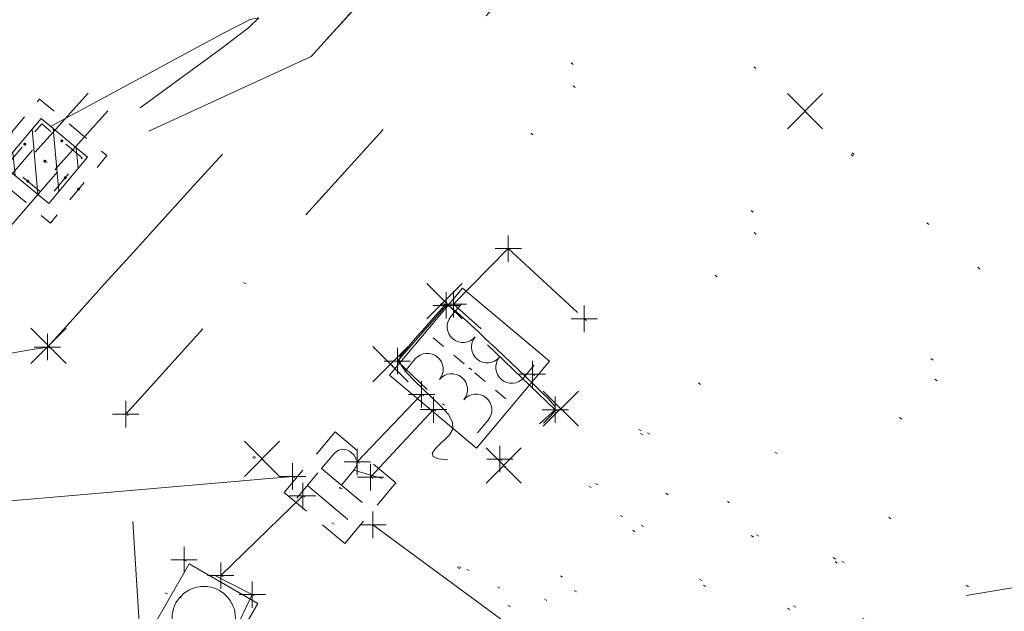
# Model space of a CAD drawing. Extents: x 413123 to 1465301, y 377724 to 504150.
# Tile 16 of 656: x 1462141 to 1462178, y 433732 to 433754. Entities that reach past the tile are written whole.
import ezdxf

# ---------------------------------------------------------------- set-up
doc = ezdxf.new("R2010")
doc.units = 0
doc.header["$MEASUREMENT"] = 0
for name, pattern in [('DGN Style 1', [8.732639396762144, 0.01453018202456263, -8.71810921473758]), ('DGN Style 2', [14.530182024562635, 8.71810921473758, -5.812072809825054]), ('DGN Style 3', [20.34225483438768, 14.53018202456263, -5.812072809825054]), ('DGN Style 4', [23.262821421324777, 11.62414561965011, -5.812072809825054, 0.01453018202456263, -5.812072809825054]), ('DGN Style 5', [10.171127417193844, 4.35905460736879, -5.812072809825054]), ('DGN Style 6', [27.636406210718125, 10.17112741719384, -5.812072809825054, 0.01453018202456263, -5.812072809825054, 0.01453018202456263, -5.812072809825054]), ('DGN Style 7', [29.06036404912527, 13.07716382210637, -5.812072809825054, 4.35905460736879, -5.812072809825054]), ('drainage01', [1.5999968, 0.8499983, -0.7499985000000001]), ('elecex', [0])]:
    doc.linetypes.add(name, pattern=pattern)
for name, color, linetype, lineweight in [('DR_X_Cells', 151, 'DGN Style 2', 0), ('DR_X_Cells (Construction)', 151, 'DGN Style 2', 0), ('DR_X_Storm_Sewer', 151, 'DGN Style 5', 0), ('DT_X_Contour_Minor', 136, 'DGN Style 3', 0), ('DT_X_Terrain_Ground_Line', 92, 'DGN Style 3', 13), ('GK_Drainage_Nodes (Construction)', 7, 'Continuous', 53), ('PV_X_Curb', 120, 'DGN Style 1', 0), ('PV_X_EOP', 7, 'DGN Style 3', 0), ('PV_X_Walk', 120, 'DGN Style 5', 0), ('RD_X_Concrete_Pad', 9, 'DGN Style 5', 0), ('SG_X_Poles', 7, 'Continuous', 0), ('SG_X_PullBox', 7, 'Continuous', 0), ('SG_X_PullBox (Construction)', 7, 'Continuous', 0), ('SV_X_Random_Point (Construction)', 7, 'Continuous', 0), ('UT_X_Electric', 1, 'elecex', 0), ('UT_X_Electric_Cells', 1, 'Continuous', 0), ('UT_X_Electric_Cells (Construction)', 1, 'Continuous', 0)]:
    doc.layers.add(name, color=color, linetype=linetype, lineweight=lineweight)
doc.layers.add('SV_Observation (Construction)', color=97, linetype='DGN Style 1', lineweight=0, transparency=0.9)
doc.layers.add('SV_X_Shot_Marker (Construction)', color=40, linetype='Continuous', lineweight=0, transparency=0.5)

# ---------------------------------------------------------------- blocks, each defined once
blk = doc.blocks.new('SPOLE')
at = {"layer": 'SG_X_Poles', "color": 7, "linetype": 'Continuous', "lineweight": 0}
blk.add_circle((0, -7.275957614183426e-12), 0.05999999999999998, dxfattribs=at)
blk.add_3dface([(-0.07500000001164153, -0.07499999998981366), (0.07500000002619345, -0.07500000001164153), (0.07500000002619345, 0.07499999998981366), (-0.07499999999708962, 0.07499999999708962)], dxfattribs=at)
blk = doc.blocks.new('SVPT_1578')
at = {"layer": 'SV_X_Shot_Marker (Construction)', "transparency": 33554495}
for p, q in [((0, 0.02500000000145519), (0, -0.02500000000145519)), ((-0.02499999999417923, 0), (0.02500000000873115, 0))]:
    blk.add_line(p, q, dxfattribs=at)
blk.add_point((0, 0), dxfattribs=at)
blk = doc.blocks.new('SVPT_1579')
at = {"layer": 'SV_X_Shot_Marker (Construction)', "transparency": 33554495}
for p, q in [((0, 0.02500000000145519), (0, -0.02499999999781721)), ((-0.02499999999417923, 0), (0.02500000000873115, 0))]:
    blk.add_line(p, q, dxfattribs=at)
blk.add_point((0, 0), dxfattribs=at)
blk = doc.blocks.new('SVPT_1588')
at = {"layer": 'SV_X_Shot_Marker (Construction)', "transparency": 33554495}
for p, q in [((0, 0.02499999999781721), (0, -0.02500000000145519)), ((-0.02500000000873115, 0), (0.02499999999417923, 0))]:
    blk.add_line(p, q, dxfattribs=at)
blk.add_point((0, 0), dxfattribs=at)
blk = doc.blocks.new('X_322')
at = {"layer": 'SV_X_Random_Point (Construction)', "color": 7, "linetype": 'Continuous', "lineweight": 0, "transparency": 33554559}
for p, q in [((-0.03333333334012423, -0.03337499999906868), (0.03333333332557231, 0.03337499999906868)), ((-0.03333333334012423, 0.03337499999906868), (0.03333333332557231, -0.03337499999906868))]:
    blk.add_line(p, q, dxfattribs=at)
blk = doc.blocks.new('SVPT_1589')
at = {"layer": 'SV_X_Shot_Marker (Construction)', "transparency": 33554495}
for p, q in [((1.455191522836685e-11, 0.02500000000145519), (1.455191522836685e-11, -0.02499999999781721)), ((-0.02499999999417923, 0), (0.02500000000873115, 0))]:
    blk.add_line(p, q, dxfattribs=at)
blk.add_point((1.455191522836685e-11, 0), dxfattribs=at)
blk = doc.blocks.new('X_323')
at = {"layer": 'SV_X_Random_Point (Construction)', "color": 7, "linetype": 'Continuous', "lineweight": 0, "transparency": 33554559}
for p, q in [((-0.03333333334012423, -0.03337499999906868), (0.03333333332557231, 0.03337499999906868)), ((-0.03333333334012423, 0.03337499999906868), (0.03333333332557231, -0.03337499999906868))]:
    blk.add_line(p, q, dxfattribs=at)
blk = doc.blocks.new('SIGPB')
at = {"layer": 'SG_X_PullBox', "color": 7, "linetype": 'Continuous', "lineweight": 0, "flags": 128}
for points in [[(-0.01999999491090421, 0.07499998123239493), (-0.07499998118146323, 0.07499998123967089), (-0.07499998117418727, 0.01999999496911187)], [(0.07499998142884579, 0.01999999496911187), (0.07499998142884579, 0.07499998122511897), (0.01999999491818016, 0.07499998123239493)], [(-0.06780112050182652, 0.04999998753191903), (-0.005606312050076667, 0.04999998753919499)], [(-0.03630698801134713, 0.04999998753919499), (-0.03630698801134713, -0.04999998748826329)], [(0.005599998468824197, -0.04999998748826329), (0.005599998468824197, 0.04999998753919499), (0.04339295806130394, 0.04999998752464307), (0.0473236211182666, 0.04920653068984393), (0.05284119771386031, 0.04763182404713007), (0.05519715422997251, 0.04605711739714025), (0.0575653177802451, 0.04448241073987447), (0.06071473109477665, 0.04053954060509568), (0.06307068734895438, 0.03660887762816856), (0.06464539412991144, 0.03031005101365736), (0.0646453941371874, 0.02086181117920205), (0.06386414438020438, 0.01771239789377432), (0.06228943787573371, 0.01298827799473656), (0.05914002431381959, 0.007470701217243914), (0.05599061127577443, 0.005114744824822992), (0.05362244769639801, 0.00354003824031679), (0.05204774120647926, 0.002746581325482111), (0.04969178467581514, 0.001965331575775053), (0.04259950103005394, 0.00117187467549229), (0.005599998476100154, 0.001171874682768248)], [(0.04259950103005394, 0.00117187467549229), (0.06464539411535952, -0.04999998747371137)], [(-0.07499998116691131, -0.01999999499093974), (-0.07499998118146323, -0.07499998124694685), (-0.01999999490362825, -0.0749999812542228)], [(0.01999999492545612, -0.0749999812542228), (0.07499998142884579, -0.07499998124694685), (0.07499998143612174, -0.01999999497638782)]]:
    blk.add_lwpolyline(points, dxfattribs=at)
at = {"layer": 'SG_X_PullBox (Construction)', "color": 7, "linetype": 'Continuous', "lineweight": 30}
blk.add_point((0, -7.275957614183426e-12), dxfattribs=at)
blk = doc.blocks.new('SVPT_1590')
at = {"layer": 'SV_X_Shot_Marker (Construction)', "transparency": 33554495}
for p, q in [((0, 0.02499999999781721), (0, -0.02500000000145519)), ((-0.02500000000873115, 0), (0.02499999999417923, 0))]:
    blk.add_line(p, q, dxfattribs=at)
blk.add_point((0, 0), dxfattribs=at)
blk = doc.blocks.new('SVPT_1591')
at = {"layer": 'SV_X_Shot_Marker (Construction)', "transparency": 33554495}
for p, q in [((0, 0.02499999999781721), (0, -0.02500000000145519)), ((-0.02500000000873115, 0), (0.02499999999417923, 0))]:
    blk.add_line(p, q, dxfattribs=at)
blk.add_point((0, 0), dxfattribs=at)
blk = doc.blocks.new('SVPT_1592')
at = {"layer": 'SV_X_Shot_Marker (Construction)', "transparency": 33554495}
for p, q in [((0, 0.02500000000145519), (0, -0.02499999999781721)), ((-0.02499999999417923, 3.637978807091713e-12), (0.02500000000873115, 3.637978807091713e-12))]:
    blk.add_line(p, q, dxfattribs=at)
blk.add_point((0, 3.637978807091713e-12), dxfattribs=at)
blk = doc.blocks.new('SVPT_1593')
at = {"layer": 'SV_X_Shot_Marker (Construction)', "transparency": 33554495}
for p, q in [((0, 0.02500000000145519), (0, -0.02500000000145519)), ((-0.02500000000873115, 0), (0.02499999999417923, 0))]:
    blk.add_line(p, q, dxfattribs=at)
blk.add_point((0, 0), dxfattribs=at)
blk = doc.blocks.new('SVPT_1594')
at = {"layer": 'SV_X_Shot_Marker (Construction)', "transparency": 33554495}
for p, q in [((1.455191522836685e-11, 0.02499999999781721), (1.455191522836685e-11, -0.02500000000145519)), ((-0.02499999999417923, 0), (0.02500000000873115, 0))]:
    blk.add_line(p, q, dxfattribs=at)
blk.add_point((1.455191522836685e-11, 0), dxfattribs=at)
blk = doc.blocks.new('SVPT_1595')
at = {"layer": 'SV_X_Shot_Marker (Construction)', "transparency": 33554495}
for p, q in [((1.455191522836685e-11, 0.02499999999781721), (1.455191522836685e-11, -0.02500000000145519)), ((-0.02499999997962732, 0), (0.02500000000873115, 0))]:
    blk.add_line(p, q, dxfattribs=at)
blk.add_point((1.455191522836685e-11, 0), dxfattribs=at)
blk = doc.blocks.new('SVPT_1596')
at = {"layer": 'SV_X_Shot_Marker (Construction)', "transparency": 33554495}
for p, q in [((0, 0.02500000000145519), (0, -0.02499999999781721)), ((-0.02499999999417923, 0), (0.02500000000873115, 0))]:
    blk.add_line(p, q, dxfattribs=at)
blk.add_point((0, 0), dxfattribs=at)
blk = doc.blocks.new('SVPT_1597')
at = {"layer": 'SV_X_Shot_Marker (Construction)', "transparency": 33554495}
for p, q in [((0, 0.02500000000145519), (0, -0.02499999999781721)), ((-0.02500000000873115, 0), (0.02499999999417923, 0))]:
    blk.add_line(p, q, dxfattribs=at)
blk.add_point((0, 0), dxfattribs=at)
blk = doc.blocks.new('CB22B-X_5')
at = {"layer": 'DR_X_Cells', "color": 151, "linetype": 'Continuous', "lineweight": 0}
for p, q in [((-1.145831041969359, -0.6130853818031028), (0.6130853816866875, 1.145831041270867)), ((-1.145831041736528, 0.5182854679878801), (-0.5182854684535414, 1.145831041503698)), ((-0.5472058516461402, -1.145831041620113), (1.145831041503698, 0.5472058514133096)), ((0.584164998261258, -1.145831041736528), (1.145831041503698, -0.5841649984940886))]:
    blk.add_line(p, q, dxfattribs=at)
at = {"layer": 'DR_X_Cells', "color": 151, "linetype": 'drainage01', "lineweight": 0}
blk.add_3dface([(-1.666663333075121, 1.666663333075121), (1.666663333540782, 1.666663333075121), (1.666663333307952, -1.666663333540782), (-1.666663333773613, -1.666663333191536)], dxfattribs=at)
at = {"layer": 'DR_X_Cells', "color": 151, "linetype": 'Continuous', "lineweight": 0}
blk.add_3dface([(-1.145831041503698, 1.145831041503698), (1.145831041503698, 1.145831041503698), (1.145831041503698, -1.145831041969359), (-1.145831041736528, -1.145831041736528)], dxfattribs=at)
at = {"layer": 'DR_X_Cells (Construction)', "color": 20, "linetype": 'drainage01', "lineweight": 0}
blk.add_3dface([(-0.9999979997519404, 0.9999979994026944), (0.9999980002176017, 0.999997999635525), (0.999997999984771, -0.9999980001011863), (-0.9999980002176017, -0.999997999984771)], dxfattribs=at)
at = {"layer": 'GK_Drainage_Nodes (Construction)', "color": 21, "linetype": 'DGN Style 2', "lineweight": 53}
blk.add_point((0, 1.666663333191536), dxfattribs=at)
at = {"layer": 'GK_Drainage_Nodes (Construction)', "color": 61, "linetype": 'DGN Style 6', "lineweight": 53}
for p in [(0, 0.999997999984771), (-0.9999980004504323, 0), (0.9999980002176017, -2.328306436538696e-10), (0, -0.9999980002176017)]:
    blk.add_point(p, dxfattribs=at)
at = {"layer": 'GK_Drainage_Nodes (Construction)', "color": 151, "linetype": 'DGN Style 7', "lineweight": 53}
blk.add_point((0, -2.328306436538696e-10), dxfattribs=at)
at = {"layer": 'GK_Drainage_Nodes (Construction)', "color": 21, "linetype": 'DGN Style 5', "lineweight": 53}
blk.add_point((0, -2.328306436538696e-10), dxfattribs=at)
at = {"layer": 'GK_Drainage_Nodes (Construction)', "color": 40, "linetype": 'DGN Style 4', "lineweight": 53}
blk.add_point((0, -2.328306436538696e-10), dxfattribs=at)
at = {"layer": 'GK_Drainage_Nodes (Construction)', "color": 223, "linetype": 'DGN Style 1', "lineweight": 53}
blk.add_point((0, -1.666663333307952), dxfattribs=at)
blk = doc.blocks.new('ETRANS')
at = {"layer": 'UT_X_Electric_Cells', "color": 1, "linetype": 'Continuous', "lineweight": 0}
for p, q in [((-0.08356601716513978, 0.08999999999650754), (-0.05249999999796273, 0.08999999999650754)), ((0, 0.08999999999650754), (-7.275957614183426e-12, 0.06428571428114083)), ((0.08356601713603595, 0.08999999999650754), (0.05249999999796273, 0.08999999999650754)), ((7.275957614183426e-12, 0.03857142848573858), (-1.455191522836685e-11, 0.01285714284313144)), ((-7.275957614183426e-12, -0.01285714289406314), (-7.275957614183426e-12, -0.03857142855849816)), ((-7.275957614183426e-12, -0.0642857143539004), (7.275957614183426e-12, -0.09000000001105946)), ((-0.08356601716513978, -0.09000000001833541), (-0.05250000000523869, -0.08999999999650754)), ((0.08356601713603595, -0.0900000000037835), (0.05249999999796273, -0.0900000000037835))]:
    blk.add_line(p, q, dxfattribs=at)
at = {"layer": 'UT_X_Electric_Cells', "color": 1, "linetype": 'Continuous', "lineweight": 0, "extrusion": (0, 0, -1)}
for centre, radius in [((0.05250000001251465, 0.05999999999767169), 0.03000000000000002), ((0.05249999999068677, -7.275957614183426e-12), 0.02999999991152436), ((0.05249999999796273, -0.05999999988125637), 0.02999999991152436)]:
    blk.add_arc(centre, radius, 90, 270, dxfattribs=at)
at = {"layer": 'UT_X_Electric_Cells', "color": 1, "linetype": 'Continuous', "lineweight": 0}
for centre, radius, start, end in [((0.05249999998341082, 0.06000000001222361), 0.03000000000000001, 90, 270), ((0.05249999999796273, -7.275957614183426e-12), 0.02999999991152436, 89.99999999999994, 269.9999999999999), ((0.05249999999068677, -0.05999999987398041), 0.02999999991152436, 89.99999999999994, 269.9999999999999)]:
    blk.add_arc(centre, radius, start, end, dxfattribs=at)
blk.add_3dface([(-0.1075000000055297, -0.1075000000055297), (0.1074999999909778, -0.1074999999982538), (0.1074999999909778, 0.1075000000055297), (-0.1075000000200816, 0.1075000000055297)], dxfattribs=at)
at = {"layer": 'UT_X_Electric_Cells (Construction)', "color": 1, "linetype": 'Continuous', "lineweight": 13}
blk.add_point((-7.275957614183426e-12, 0), dxfattribs=at)
blk = doc.blocks.new('SVPT_1600')
at = {"layer": 'SV_X_Shot_Marker (Construction)', "transparency": 33554495}
for p, q in [((0, 0.02500000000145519), (0, -0.02500000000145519)), ((-0.02499999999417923, 0), (0.02500000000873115, 0))]:
    blk.add_line(p, q, dxfattribs=at)
blk.add_point((0, 0), dxfattribs=at)
blk = doc.blocks.new('SVPT_1601')
at = {"layer": 'SV_X_Shot_Marker (Construction)', "transparency": 33554495}
for p, q in [((1.455191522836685e-11, 0.02499999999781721), (1.455191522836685e-11, -0.02500000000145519)), ((-0.02499999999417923, 0), (0.02500000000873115, 0))]:
    blk.add_line(p, q, dxfattribs=at)
blk.add_point((1.455191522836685e-11, 0), dxfattribs=at)
blk = doc.blocks.new('SVPT_1602')
at = {"layer": 'SV_X_Shot_Marker (Construction)', "transparency": 33554495}
for p, q in [((0, 0.02499999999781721), (0, -0.02500000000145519)), ((-0.02500000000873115, 0), (0.02499999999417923, 0))]:
    blk.add_line(p, q, dxfattribs=at)
blk.add_point((0, 0), dxfattribs=at)
blk = doc.blocks.new('SVPT_1603')
at = {"layer": 'SV_X_Shot_Marker (Construction)', "transparency": 33554495}
for p, q in [((0, 0.02499999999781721), (0, -0.02500000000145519)), ((-0.02499999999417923, -3.637978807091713e-12), (0.02500000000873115, -3.637978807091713e-12))]:
    blk.add_line(p, q, dxfattribs=at)
blk.add_point((0, -3.637978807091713e-12), dxfattribs=at)
blk = doc.blocks.new('X_324')
at = {"layer": 'SV_X_Random_Point (Construction)', "color": 7, "linetype": 'Continuous', "lineweight": 0, "transparency": 33554559}
for p, q in [((-0.03333333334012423, -0.03337499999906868), (0.03333333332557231, 0.03337499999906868)), ((-0.03333333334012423, 0.03337499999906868), (0.03333333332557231, -0.03337499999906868))]:
    blk.add_line(p, q, dxfattribs=at)
blk = doc.blocks.new('X_325')
at = {"layer": 'SV_X_Random_Point (Construction)', "color": 7, "linetype": 'Continuous', "lineweight": 0, "transparency": 33554559}
for p, q in [((-0.03333333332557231, -0.03337500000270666), (0.03333333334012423, 0.03337499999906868)), ((-0.03333333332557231, 0.03337499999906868), (0.03333333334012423, -0.03337500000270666))]:
    blk.add_line(p, q, dxfattribs=at)
blk = doc.blocks.new('X_326')
at = {"layer": 'SV_X_Random_Point (Construction)', "color": 7, "linetype": 'Continuous', "lineweight": 0, "transparency": 33554559}
for p, q in [((-0.03333333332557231, -0.03337500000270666), (0.03333333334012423, 0.03337499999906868)), ((-0.03333333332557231, 0.03337499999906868), (0.03333333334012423, -0.03337500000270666))]:
    blk.add_line(p, q, dxfattribs=at)
blk = doc.blocks.new('X_327')
at = {"layer": 'SV_X_Random_Point (Construction)', "color": 7, "linetype": 'Continuous', "lineweight": 0, "transparency": 33554559}
for p, q in [((-0.03333333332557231, -0.03337499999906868), (0.03333333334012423, 0.03337499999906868)), ((-0.03333333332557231, 0.03337499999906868), (0.03333333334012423, -0.03337499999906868))]:
    blk.add_line(p, q, dxfattribs=at)
blk = doc.blocks.new('SVPT_1604')
at = {"layer": 'SV_X_Shot_Marker (Construction)', "transparency": 33554495}
for p, q in [((0, 0.02500000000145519), (0, -0.02499999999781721)), ((-0.02499999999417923, 0), (0.02500000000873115, 0))]:
    blk.add_line(p, q, dxfattribs=at)
blk.add_point((0, 0), dxfattribs=at)
blk = doc.blocks.new('SVPT_1605')
at = {"layer": 'SV_X_Shot_Marker (Construction)', "transparency": 33554495}
for p, q in [((0, 0.02499999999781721), (0, -0.02500000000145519)), ((-0.02499999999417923, 0), (0.02499999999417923, 0))]:
    blk.add_line(p, q, dxfattribs=at)
blk.add_point((0, 0), dxfattribs=at)
blk = doc.blocks.new('SVPT_1606')
at = {"layer": 'SV_X_Shot_Marker (Construction)', "transparency": 33554495}
for p, q in [((0, 0.02500000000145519), (0, -0.02499999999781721)), ((-0.02499999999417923, 0), (0.02500000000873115, 0))]:
    blk.add_line(p, q, dxfattribs=at)
blk.add_point((0, 0), dxfattribs=at)
blk = doc.blocks.new('SVPT_1607')
at = {"layer": 'SV_X_Shot_Marker (Construction)', "transparency": 33554495}
for p, q in [((0, 0.02500000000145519), (0, -0.02499999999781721)), ((-0.02500000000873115, 0), (0.02499999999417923, 0))]:
    blk.add_line(p, q, dxfattribs=at)
blk.add_point((0, 0), dxfattribs=at)
blk = doc.blocks.new('X_329')
at = {"layer": 'SV_X_Random_Point (Construction)', "color": 7, "linetype": 'Continuous', "lineweight": 0, "transparency": 33554559}
for p, q in [((-0.03333333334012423, -0.03337499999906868), (0.03333333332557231, 0.03337499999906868)), ((-0.03333333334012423, 0.03337499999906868), (0.03333333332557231, -0.03337499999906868))]:
    blk.add_line(p, q, dxfattribs=at)
blk = doc.blocks.new('*U5554', base_point=(1463158.719041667, 433438.2508333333, 579.5851666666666))
at = {"layer": 'DT_X_Contour_Minor', "flags": 128}
for points, elevation in [([(1462141.786445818, 433749.9328895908), (1462148.287091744, 433753.4400359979), (1462149.323864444, 433753.9646435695), (1462149.648191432, 433754.0354035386), (1462149.260072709, 433753.6523159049), (1462148.159508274, 433752.8153806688), (1462144.274742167, 433749.9784232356), (1462143.192635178, 433749.1359909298), (1462142.859888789, 433748.7364120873), (1462143.276503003, 433748.7796867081), (1462144.442477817, 433749.2658147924), (1462151.632201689, 433752.5677372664), (1462153.31258172, 433754.4184108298), (1462153.752483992, 433754.8390899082), (1462154.352027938, 433755.3079813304), (1462155.111213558, 433755.8250850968), (1462156.030040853, 433756.3904012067), (1462158.693102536, 433757.9621939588), (1462159.708415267, 433758.5890530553), (1462160.757057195, 433759.2907857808), (1462161.839028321, 433760.0673921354), (1462162.954328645, 433760.9188721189), (1462168.23683162, 433765.06715051), (1462175.306335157, 433768.7099476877), (1462176.808814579, 433769.4969971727), (1462178.286465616, 433770.2969468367), (1462179.739288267, 433771.1097966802), (1462181.167282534, 433771.9355467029), (1462187.773322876, 433775.8191472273)], 571.9999999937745), ([(1462156.807097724, 433737.2971534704), (1462156.451328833, 433737.3343952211), (1462156.254275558, 433737.4171940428), (1462156.215937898, 433737.5455499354), (1462156.336315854, 433737.719462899), (1462156.868944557, 433738.2439735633), (1462156.997597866, 433738.4602766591), (1462156.984086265, 433738.7158029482), (1462156.828409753, 433739.0105524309), (1462156.530568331, 433739.3445251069), (1462155.546771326, 433740.287416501), (1462155.236293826, 433740.611140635), (1462155.042709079, 433740.8751444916), (1462154.966017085, 433741.0794280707), (1462155.006217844, 433741.2239913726), (1462155.269276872, 433741.5298664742), (1462155.379130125, 433741.6571412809), (1462155.511395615, 433741.8095593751), (1462155.66607334, 433741.9871207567), (1462155.843163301, 433742.1898254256), (1462156.345286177, 433742.7638955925), (1462156.512219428, 433742.9515516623), (1462156.636427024, 433743.0839672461), (1462156.717908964, 433743.1611423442), (1462156.756665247, 433743.1830769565), (1462156.803047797, 433743.1679152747), (1462156.836633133, 433743.1465811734), (1462156.902602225, 433743.0939501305), (1462157.000955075, 433743.010022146), (1462157.131691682, 433742.89479722), (1462157.523500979, 433742.5458014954), (1462157.703819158, 433742.38205844), (1462157.950916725, 433742.1525760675), (1462158.264793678, 433741.8573543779), (1462158.645450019, 433741.4963933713), (1462159.749572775, 433740.4461782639), (1462160.118930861, 433740.0930979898), (1462160.398913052, 433739.8215184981), (1462160.589519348, 433739.6314397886), (1462160.69074975, 433739.5228618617), (1462160.841529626, 433739.3419884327), (1462160.875091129, 433739.2667457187), (1462160.862690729, 433739.1766726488), (1462160.804328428, 433739.0717692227), (1462160.700004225, 433738.9520354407), (1462160.360523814, 433738.6129715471), (1462160.225352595, 433738.4805471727), (1462160.074449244, 433738.3375719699), (1462159.907813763, 433738.1840459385), (1462159.72544615, 433738.0199690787), (1462159.218156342, 433737.5683630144), (1462158.997311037, 433737.4219876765), (1462158.715242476, 433737.3215662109), (1462158.37195066, 433737.2670986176), (1462157.967435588, 433737.2585848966), (1462156.807097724, 433737.2971534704)], 572.9999999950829)]:
    blk.add_lwpolyline(points, dxfattribs=dict(at, elevation=elevation))

msp = doc.modelspace()

# ---------------------------------------------------------------- linework, layer by layer
at = {"layer": 'DR_X_Storm_Sewer'}
for p, q in [((1462190.7613084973, 433804.1468966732, 571.4795537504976), (1462141.1797114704, 433748.9439143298, 571.4795537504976)), ((1462191.5052796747, 433803.478684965, 571.4795537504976), (1462141.9236826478, 433748.2757026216, 571.4795537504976))]:
    msp.add_line(p, q, dxfattribs=at)
at = {"layer": 'DR_X_Storm_Sewer', "ltscale": 1.25}
for p, q in [((1462141.078949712, 433749.0186298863, 571.7720520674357), (1462110.593125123, 433713.7658463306, 571.7720520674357)), ((1462142.024444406, 433748.2009870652, 571.7720520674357), (1462111.538619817, 433712.9482035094, 571.7720520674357))]:
    msp.add_line(p, q, dxfattribs=at)
at = {"layer": 'PV_X_Curb'}
msp.add_open_spline([(1462555.154975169, 433789.220112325, 571.8505695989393), (1462546.603905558, 433787.8472808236, 571.8323648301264), (1462538.052835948, 433786.4744493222, 571.8141600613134), (1462529.501766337, 433785.1016178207, 571.7959552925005), (1462523.775944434, 433784.1399564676, 571.7970313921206), (1462518.050122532, 433783.1782951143, 571.7981074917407), (1462512.324300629, 433782.2166337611, 571.7991835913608), (1462503.309773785, 433780.7303964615, 571.7956855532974), (1462494.295246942, 433779.2441591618, 571.7921875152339), (1462485.280720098, 433777.7579218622, 571.7886894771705), (1462481.054639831, 433777.0727111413, 571.7544589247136), (1462476.828559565, 433776.3875004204, 571.7202283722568), (1462472.602479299, 433775.7022896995, 571.6859978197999), (1462471.34189308, 433775.4994398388, 571.5940335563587), (1462470.081306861, 433775.2965899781, 571.5020692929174), (1462468.820720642, 433775.0937401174, 571.4101050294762), (1462458.9173826, 433773.4344814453, 571.3854360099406), (1462449.014044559, 433771.7752227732, 571.360766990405), (1462439.110706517, 433770.1159641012, 571.3360979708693), (1462432.288086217, 433769.0344030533, 571.4554326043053), (1462425.465465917, 433767.9528420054, 571.5747672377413), (1462418.642845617, 433766.8712809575, 571.6941018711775), (1462418.180107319, 433766.8243982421, 571.5932286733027), (1462417.71736902, 433766.7775155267, 571.4923554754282), (1462417.254630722, 433766.7306328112, 571.3914822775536), (1462406.024988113, 433764.8557332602, 571.396418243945), (1462394.795345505, 433762.9808337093, 571.4013542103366), (1462383.565702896, 433761.1059341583, 571.4062901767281), (1462382.975862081, 433761.009510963, 571.5245040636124), (1462382.386021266, 433760.9130877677, 571.6427179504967), (1462381.79618045, 433760.8166645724, 571.7609318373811), (1462373.453400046, 433759.4425026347, 571.786861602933), (1462365.110619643, 433758.068340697, 571.8127913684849), (1462356.767839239, 433756.6941787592, 571.8387211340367), (1462346.389584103, 433754.9509283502, 571.8672485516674), (1462336.011328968, 433753.2076779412, 571.8957759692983), (1462325.633073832, 433751.4644275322, 571.9243033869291), (1462317.744910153, 433750.1428557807, 571.9460938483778), (1462309.856746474, 433748.8212840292, 571.9678843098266), (1462301.968582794, 433747.4997122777, 571.9896747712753), (1462296.8792732, 433746.6663256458, 571.9959884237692), (1462291.789963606, 433745.832939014, 572.002302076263), (1462286.700654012, 433744.9995523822, 572.008615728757), (1462286.298343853, 433744.9172395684, 571.9434218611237), (1462285.896033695, 433744.8349267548, 571.8782279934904), (1462285.493723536, 433744.7526139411, 571.813034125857), (1462276.245585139, 433743.2101709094, 571.8285214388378), (1462266.997446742, 433741.6677278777, 571.8440087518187), (1462257.749308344, 433740.125284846, 571.8594960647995), (1462251.188535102, 433739.080303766, 571.8532254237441), (1462244.627761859, 433738.0353226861, 571.8469547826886), (1462238.066988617, 433736.9903416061, 571.8406841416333), (1462237.318328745, 433736.8565789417, 571.8854198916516), (1462236.569668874, 433736.7228162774, 571.9301556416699), (1462235.821009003, 433736.589053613, 571.9748913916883), (1462228.009195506, 433735.3146650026, 572.0458258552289), (1462220.197382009, 433734.0402763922, 572.1167603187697), (1462212.385568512, 433732.7658877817, 572.1876947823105), (1462202.153991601, 433731.0942201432, 572.2116318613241), (1462191.92241469, 433729.4225525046, 572.2355689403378), (1462181.690837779, 433727.7508848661, 572.2595060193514), (1462172.375398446, 433726.1903521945, 572.2686012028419), (1462163.059959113, 433724.6298195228, 572.2776963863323), (1462153.74451978, 433723.0692868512, 572.2867915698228), (1462153.326197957, 433723.0162464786, 572.2395123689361), (1462152.907876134, 433722.9632061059, 572.1922331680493), (1462152.489554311, 433722.9101657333, 572.1449539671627), (1462149.306978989, 433722.5066367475, 571.7852557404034), (1462142.391875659, 433721.508939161, 572.2146262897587), (1462133.27212451, 433729.431130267, 572.0432269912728), (1462131.041016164, 433736.1209926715, 572.0724208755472), (1462130.626561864, 433739.5010794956, 572.0638199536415)], degree=3, knots=[0, 0, 0, 0, 0.04347826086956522, 0.04347826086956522, 0.04347826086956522, 0.08695652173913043, 0.08695652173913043, 0.08695652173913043, 0.1304347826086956, 0.1304347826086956, 0.1304347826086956, 0.1739130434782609, 0.1739130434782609, 0.1739130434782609, 0.217391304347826, 0.217391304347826, 0.217391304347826, 0.2608695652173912, 0.2608695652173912, 0.2608695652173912, 0.3043478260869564, 0.3043478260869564, 0.3043478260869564, 0.3478260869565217, 0.3478260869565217, 0.3478260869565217, 0.3913043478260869, 0.3913043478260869, 0.3913043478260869, 0.434782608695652, 0.434782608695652, 0.434782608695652, 0.4782608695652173, 0.4782608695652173, 0.4782608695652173, 0.5217391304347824, 0.5217391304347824, 0.5217391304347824, 0.5652173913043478, 0.5652173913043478, 0.5652173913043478, 0.6086956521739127, 0.6086956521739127, 0.6086956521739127, 0.6521739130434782, 0.6521739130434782, 0.6521739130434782, 0.6956521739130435, 0.6956521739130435, 0.6956521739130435, 0.7391304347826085, 0.7391304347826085, 0.7391304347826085, 0.7826086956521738, 0.7826086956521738, 0.7826086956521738, 0.8260869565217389, 0.8260869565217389, 0.8260869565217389, 0.8695652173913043, 0.8695652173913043, 0.8695652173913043, 0.9130434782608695, 0.9130434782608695, 0.9130434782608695, 0.9565217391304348, 0.9565217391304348, 0.9565217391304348, 0.9687174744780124, 0.9868264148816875, 1, 1, 1, 1], dxfattribs=at)
at = {"layer": 'PV_X_EOP'}
msp.add_open_spline([(1462555.30771907, 433788.7605064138, 571.4457296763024), (1462546.717079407, 433787.3374630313, 571.4277669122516), (1462538.126439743, 433785.9144196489, 571.4098041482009), (1462529.535800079, 433784.4913762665, 571.3918413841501), (1462523.839408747, 433783.5482194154, 571.3895356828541), (1462518.143017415, 433782.6050625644, 571.3872299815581), (1462512.446626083, 433781.6619057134, 571.3849242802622), (1462503.44270911, 433780.1865547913, 571.3850084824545), (1462494.438792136, 433778.7112038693, 571.3850926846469), (1462485.434875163, 433777.2358529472, 571.3851768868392), (1462481.210149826, 433776.5403574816, 571.3875495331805), (1462476.985424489, 433775.844862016, 571.3899221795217), (1462472.760699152, 433775.1493665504, 571.392294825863), (1462471.518813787, 433774.8866795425, 571.3751632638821), (1462470.276928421, 433774.6239925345, 571.3580317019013), (1462469.035043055, 433774.3613055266, 571.3409001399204), (1462459.140543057, 433772.751217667, 571.3225397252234), (1462449.246043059, 433771.1411298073, 571.3041793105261), (1462439.35154306, 433769.5310419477, 571.2858188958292), (1462432.518419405, 433768.4580832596, 571.2682938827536), (1462425.685295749, 433767.3851245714, 571.250768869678), (1462418.852172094, 433766.3121658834, 571.2332438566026), (1462418.320041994, 433766.2718713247, 571.2225434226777), (1462417.787911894, 433766.2315767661, 571.211842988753), (1462417.255781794, 433766.1912822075, 571.2011425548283), (1462406.043909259, 433764.3137017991, 571.2578659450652), (1462394.832036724, 433762.4361213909, 571.314589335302), (1462383.62016419, 433760.5585409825, 571.371312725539), (1462383.03743268, 433760.468435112, 571.3712692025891), (1462382.45470117, 433760.3783292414, 571.3712256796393), (1462381.87196966, 433760.2882233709, 571.3711821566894), (1462373.528926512, 433758.9094480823, 571.4035603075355), (1462365.185883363, 433757.5306727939, 571.4359384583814), (1462356.842840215, 433756.1518975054, 571.4683166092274), (1462346.432232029, 433754.4058574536, 571.4901968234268), (1462336.021623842, 433752.6598174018, 571.5120770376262), (1462325.611015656, 433750.9137773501, 571.5339572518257), (1462317.749576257, 433749.6156125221, 571.5620352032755), (1462309.888136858, 433748.3174476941, 571.5901131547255), (1462302.026697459, 433747.0192828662, 571.6181911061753), (1462296.529730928, 433746.0997159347, 571.6245338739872), (1462291.032764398, 433745.1801490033, 571.6308766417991), (1462285.535797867, 433744.2605820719, 571.637219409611), (1462276.321616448, 433742.7196648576, 571.655611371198), (1462267.10743503, 433741.1787476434, 571.674003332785), (1462257.893253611, 433739.6378304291, 571.692395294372), (1462251.289386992, 433738.5808569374, 571.70299343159), (1462244.685520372, 433737.5238834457, 571.7135915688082), (1462238.081653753, 433736.466909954, 571.7241897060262), (1462229.552571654, 433735.0528462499, 571.746731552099), (1462221.023489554, 433733.6387825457, 571.769273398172), (1462212.494407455, 433732.2247188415, 571.791815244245), (1462202.260426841, 433730.5505667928, 571.8049925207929), (1462192.026446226, 433728.8764147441, 571.818169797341), (1462181.792465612, 433727.2022626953, 571.831347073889), (1462172.422254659, 433725.6866887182, 571.8857770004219), (1462163.052043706, 433724.171114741, 571.9402069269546), (1462153.681832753, 433722.6555407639, 571.9946368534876), (1462153.277806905, 433722.5660691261, 572.0089361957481), (1462152.873781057, 433722.4765974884, 572.0232355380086), (1462152.469755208, 433722.3871258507, 572.0375348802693), (1462149.303913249, 433721.6365622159, 572.0239271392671), (1462142.184359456, 433721.3576889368, 572.0003259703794), (1462132.832895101, 433729.0721270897, 572.1184895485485), (1462130.509780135, 433736.060644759, 572.0863550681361), (1462130.085235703, 433739.6487919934, 572.0664436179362), (1462133.9384084, 433740.2881869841, 572.0912815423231), (1462137.791581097, 433740.9275819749, 572.11611946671), (1462141.644753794, 433741.5669769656, 572.1409573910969), (1462147.427891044, 433747.9368631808, 572.0593373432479), (1462153.211028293, 433754.306749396, 571.9777172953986), (1462158.994165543, 433760.6766356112, 571.8960972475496), (1462165.940511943, 433768.2417150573, 571.8587171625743), (1462172.886858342, 433775.8067945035, 571.821337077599), (1462179.833204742, 433783.3718739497, 571.7839569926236)], degree=3, knots=[0, 0, 0, 0, 0.04166666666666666, 0.04166666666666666, 0.04166666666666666, 0.08333333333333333, 0.08333333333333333, 0.08333333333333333, 0.1249999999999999, 0.1249999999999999, 0.1249999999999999, 0.1666666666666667, 0.1666666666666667, 0.1666666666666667, 0.2083333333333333, 0.2083333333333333, 0.2083333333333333, 0.2499999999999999, 0.2499999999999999, 0.2499999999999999, 0.2916666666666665, 0.2916666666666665, 0.2916666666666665, 0.3333333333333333, 0.3333333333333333, 0.3333333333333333, 0.375, 0.375, 0.375, 0.4166666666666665, 0.4166666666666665, 0.4166666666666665, 0.4583333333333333, 0.4583333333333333, 0.4583333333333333, 0.4999999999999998, 0.4999999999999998, 0.4999999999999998, 0.5416666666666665, 0.5416666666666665, 0.5416666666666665, 0.583333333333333, 0.583333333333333, 0.583333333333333, 0.6249999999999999, 0.6249999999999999, 0.6249999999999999, 0.6666666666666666, 0.6666666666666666, 0.6666666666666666, 0.7083333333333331, 0.7083333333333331, 0.7083333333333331, 0.75, 0.75, 0.75, 0.7916666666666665, 0.7916666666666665, 0.7916666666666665, 0.8333333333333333, 0.8333333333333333, 0.8333333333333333, 0.8448374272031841, 0.8620207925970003, 0.875, 0.875, 0.875, 0.9166666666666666, 0.9166666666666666, 0.9166666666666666, 0.9583333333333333, 0.9583333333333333, 0.9583333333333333, 1, 1, 1, 1], dxfattribs=at)
at = {"layer": 'PV_X_Walk'}
msp.add_polyline3d([(1462553.646837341, 433796.564445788, 571.6979299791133), (1462528.367283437, 433792.3692807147, 571.6997517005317), (1462510.968714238, 433789.3342209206, 571.7658011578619), (1462484.378295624, 433784.9122294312, 571.9715236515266), (1462469.335156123, 433782.3856237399, 571.7934833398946), (1462441.081300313, 433777.3766889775, 572.1247184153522), (1462417.421848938, 433772.9787380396, 571.6613961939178), (1462381.93692951, 433766.9356386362, 571.6987455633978), (1462355.334865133, 433762.4664597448, 571.815378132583), (1462324.701692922, 433757.1388310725, 571.9019422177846), (1462300.863099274, 433753.0071965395, 571.9843132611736), (1462282.011111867, 433749.8368284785, 572.0379246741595), (1462256.650332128, 433745.5629123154, 572.0389311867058), (1462236.551929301, 433742.2358524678, 572.1089724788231), (1462211.635158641, 433738.0677211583, 572.1735373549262), (1462180.733910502, 433732.8679001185, 572.1918538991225), (1462151.71342455, 433728.0677666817, 572.3180979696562), (1462145.159558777, 433730.6057552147, 572.3254013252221), (1462144.611901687, 433739.0233294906, 572.1919584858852), (1462161.853376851, 433758.0881964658, 572.0712381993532), (1462182.57456134, 433780.7424173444, 571.8399935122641)], dxfattribs=at)
at = {"layer": 'RD_X_Concrete_Pad'}
for points in [[(1462159.096643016, 433745.2942678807, 572.3566695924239), (1462157.01960258, 433743.1856426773, 572.3586795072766), (1462160.010512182, 433740.5402286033, 572.2959776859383), (1462161.97575858, 433742.6343179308, 572.2842823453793)], [(1462156.739795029, 433743.1408491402, 573.3459074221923), (1462154.897286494, 433741.0362778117, 573.3368338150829), (1462158.783284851, 433737.3238350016, 573.3687587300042), (1462160.878485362, 433739.1908527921, 573.3734168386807)], [(1462148.214387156, 433729.7225432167, 572.4616214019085), (1462149.401581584, 433732.1943092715, 572.4450333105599), (1462146.817655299, 433733.504721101, 572.4254302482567), (1462145.679682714, 433730.9253979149, 572.4199492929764)]]:
    msp.add_3dface(points, dxfattribs=at)
at = {"layer": 'SV_Observation (Construction)', "transparency": 33554434}
for p in [(1462158.994165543, 433760.6766356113, 571.8960972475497), (1462159.032612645, 433760.7433835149, 571.974801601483), (1462161.853376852, 433758.0881964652, 572.071238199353), (1462154.662772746, 433757.9253538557, 571.8949509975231), (1462154.707825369, 433757.0149639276, 571.9367227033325), (1462152.961695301, 433755.0470462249, 571.8021409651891), (1462170.332403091, 433750.4975662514, 572.3021506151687), (1462141.55169706, 433748.6098084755, 571.7720520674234), (1462159.096643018, 433745.2942678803, 572.356669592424), (1462156.684551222, 433743.3061149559, 572.2793466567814), (1462156.739795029, 433743.1408491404, 573.3459074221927), (1462157.019602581, 433743.1856426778, 572.3586795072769), (1462161.975758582, 433742.6343179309, 572.28428234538), (1462141.644753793, 433741.5669769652, 572.1409573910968), (1462141.687187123, 433741.6127414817, 572.258542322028), (1462154.641149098, 433740.9154230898, 572.3604543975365), (1462154.897286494, 433741.0362778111, 573.3368338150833), (1462157.627929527, 433740.7608423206, 573.3020436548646), (1462160.010512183, 433740.5402286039, 572.2959776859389), (1462155.81371693, 433739.7738852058, 572.2338778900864), (1462130.085235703, 433739.6487919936, 572.066443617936), (1462130.626561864, 433739.5010794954, 572.0638199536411), (1462144.611901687, 433739.0233294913, 572.1919584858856), (1462156.266568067, 433739.1949271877, 572.2735054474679), (1462160.87848536, 433739.1908527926, 573.3734168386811), (1462161.08544534, 433739.2329372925, 572.3582693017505), (1462149.769543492, 433737.3309438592, 572.2010210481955), (1462153.379092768, 433737.2164181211, 572.1332688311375), (1462158.783284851, 433737.323835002, 573.3687587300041), (1462158.922105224, 433737.0835293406, 572.4278150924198), (1462150.931954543, 433736.6639607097, 572.1331581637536), (1462153.885515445, 433736.6396846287, 572.1681869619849), (1462152.722986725, 433736.2404757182, 572.2369227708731), (1462151.311801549, 433735.9304201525, 572.069491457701), (1462153.971572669, 433734.8339307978, 572.2263256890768), (1462146.817655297, 433733.5047211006, 572.4254302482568), (1462148.206567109, 433732.9116854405, 572.1996233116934), (1462149.401581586, 433732.194309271, 572.4450333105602)]:
    msp.add_line(p, (1462236.958269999, 433690.3241100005, 572.3), dxfattribs=at)
at = {"layer": 'UT_X_Electric', "extrusion": (-0.01963789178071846, -0.02062875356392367, 0.9995943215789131), "elevation": -37089.16680771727, "flags": 128}
msp.add_lwpolyline([(759958.7419389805, 1321782.095691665), (759958.7419389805, 1321785.628134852)], dxfattribs=at)
at = {"layer": 'UT_X_Electric', "extrusion": (-0.02054771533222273, -0.02205091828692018, 0.9995456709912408), "elevation": -39036.30477684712, "flags": 128}
msp.add_lwpolyline([(774025.478575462, 1313538.1647804), (774025.478575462, 1313541.659028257)], dxfattribs=at)
at = {"layer": 'UT_X_Electric', "extrusion": (-0.0005937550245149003, -5.121977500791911e-05, 0.9999998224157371), "elevation": -318.2423002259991, "flags": 128}
msp.add_lwpolyline([(1462151.013924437, 433736.6482293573), (1462131.84378706, 433734.9945339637)], dxfattribs=at)
at = {"layer": 'UT_X_Electric', "extrusion": (0.02153572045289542, 0.02093581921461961, 0.9995488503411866), "elevation": 41140.91033945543, "flags": 128}
msp.add_lwpolyline([(-708193.239724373, -1350104.960330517), (-708193.239724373, -1350100.627643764)], dxfattribs=at)
at = {"layer": 'UT_X_Electric', "extrusion": (-0.0004582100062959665, 0.0003378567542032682, 0.9999998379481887), "elevation": 48.79289561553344, "flags": 128}
msp.add_lwpolyline([(1462154.080278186, 433734.8422005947), (1462164.409752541, 433727.2258629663)], dxfattribs=at)

# ---------------------------------------------------------------- block references
at = {"layer": 'DR_X_Cells', "color": 151, "linetype": 'Continuous', "lineweight": 0, "rotation": 50}
msp.add_blockref('CB22B-X_5', (1462141.551697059, 433748.6098084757, 571.7720520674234), dxfattribs=at)
at = {"layer": 'DT_X_Terrain_Ground_Line'}
msp.add_blockref('*U5554', (1463158.719041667, 433438.2508333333, 579.5851666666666), dxfattribs=at)
at = {"layer": 'SG_X_Poles', "color": 7, "linetype": 'Continuous', "lineweight": 0, "xscale": 20.00000000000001, "yscale": 20.00000000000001, "zscale": 20.00000000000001, "rotation": 59.99999999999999}
msp.add_blockref('SPOLE', (1462147.566900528, 433731.3030670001, 572.8908578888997), dxfattribs=at)
at = {"layer": 'SG_X_PullBox', "color": 7, "linetype": 'Continuous', "lineweight": 0, "xscale": 20.00000000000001, "yscale": 20.00000000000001, "zscale": 20.00000000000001, "rotation": 50}
msp.add_blockref('SIGPB', (1462152.722986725, 433736.2404757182, 572.2369227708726), dxfattribs=at)
at = {"layer": 'SV_X_Random_Point (Construction)', "color": 7, "linetype": 'Continuous', "lineweight": 0, "transparency": 33554559, "xscale": 20, "yscale": 20, "zscale": 20}
for name, p in [('X_329', (1462170.332403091, 433750.4975662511, 572.3021506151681)), ('X_327', (1462156.684551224, 433743.3061149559, 572.279346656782)), ('X_322', (1462141.687187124, 433741.6127414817, 572.2585423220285)), ('X_326', (1462154.641149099, 433740.9154230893, 572.3604543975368)), ('X_324', (1462161.085445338, 433739.2329372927, 572.358269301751)), ('X_323', (1462149.769543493, 433737.3309438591, 572.2010210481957)), ('X_325', (1462158.922105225, 433737.0835293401, 572.4278150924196))]:
    msp.add_blockref(name, p, dxfattribs=at)
at = {"layer": 'SV_X_Shot_Marker (Construction)', "transparency": 33554495, "xscale": 20, "yscale": 20, "zscale": 20}
for name, p in [('SVPT_1604', (1462159.096643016, 433745.2942678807, 572.3566695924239)), ('SVPT_1600', (1462156.739795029, 433743.1408491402, 573.3459074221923)), ('SVPT_1605', (1462157.01960258, 433743.1856426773, 572.3586795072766)), ('SVPT_1607', (1462161.97575858, 433742.6343179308, 572.2842823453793)), ('SVPT_1588', (1462141.644753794, 433741.5669769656, 572.1409573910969)), ('SVPT_1601', (1462154.897286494, 433741.0362778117, 573.3368338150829)), ('SVPT_1606', (1462160.010512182, 433740.5402286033, 572.2959776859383)), ('SVPT_1596', (1462155.813716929, 433739.7738852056, 572.2338778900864)), ('SVPT_1595', (1462156.266568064, 433739.1949271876, 572.2735054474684)), ('SVPT_1603', (1462160.878485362, 433739.1908527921, 573.3734168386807)), ('SVPT_1589', (1462144.611901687, 433739.0233294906, 572.1919584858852)), ('SVPT_1602', (1462158.783284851, 433737.3238350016, 573.3687587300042)), ('SVPT_1592', (1462153.379092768, 433737.2164181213, 572.1332688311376)), ('SVPT_1590', (1462150.931954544, 433736.6639607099, 572.1331581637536)), ('SVPT_1593', (1462153.885515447, 433736.6396846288, 572.1681869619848)), ('SVPT_1591', (1462151.311801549, 433735.930420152, 572.0694914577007)), ('SVPT_1594', (1462153.971572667, 433734.8339307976, 572.2263256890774)), ('SVPT_1579', (1462146.817655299, 433733.5047211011, 572.4254302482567)), ('SVPT_1597', (1462148.206567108, 433732.91168544, 572.1996233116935)), ('SVPT_1578', (1462149.401581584, 433732.1943092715, 572.4450333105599))]:
    msp.add_blockref(name, p, dxfattribs=at)
at = {"layer": 'UT_X_Electric_Cells', "color": 1, "linetype": 'Continuous', "lineweight": 0, "xscale": 20.00000000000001, "yscale": 20.00000000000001, "zscale": 20.00000000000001, "rotation": 50}
msp.add_blockref('ETRANS', (1462157.627929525, 433740.7608423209, 573.3020436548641), dxfattribs=at)

doc.saveas('drawing.dxf')
